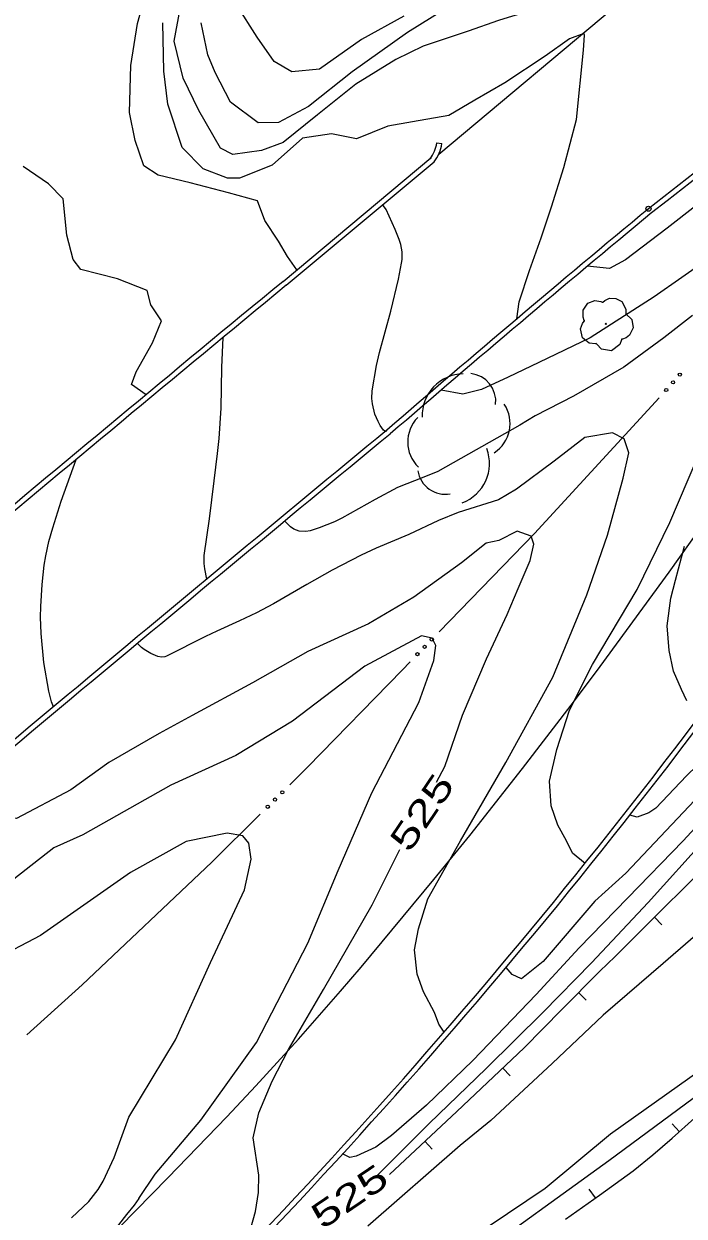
# Model space of a CAD drawing. Extents: x 2361284 to 2366480, y 6976556 to 6985346.
# Drawn here: x 2363920.4 to 2364043.9, y 6978961.5 to 6979184.4 of the extents above; entities that cross this region are included whole.
import ezdxf
from ezdxf.enums import TextEntityAlignment as Align

# ---------------------------------------------------------------- set-up
doc = ezdxf.new("R2010")
doc.units = 0
doc.header["$LTSCALE"] = 1.9
doc.header["$PDMODE"] = 32
doc.header["$PDSIZE"] = 0.95
for name, color, linetype, lineweight in [('12', 7, 'Continuous', 13), ('13', 7, 'Continuous', 13), ('16', 7, 'Continuous', 13), ('21', 7, 'Continuous', 13), ('27', 7, 'Continuous', 13), ('3', 7, 'Continuous', 13)]:
    doc.layers.add(name, color=color, linetype=linetype, lineweight=lineweight)

msp = doc.modelspace()

# ---------------------------------------------------------------- linework, layer by layer
at = {"layer": '12'}
for points in [[(2364190.468, 6979203.916), (2364183.285, 6979193.607), (2364177.567, 6979186.023), (2364168.553, 6979174.905), (2364162.656, 6979167.049), (2364156.393, 6979158.939), (2364147.873, 6979147.387), (2364141.514, 6979138.727), (2364131.942, 6979126.315), (2364122.91, 6979116.109), (2364112.616, 6979105.87), (2364102.246, 6979092.06), (2364090.823, 6979076.532), (2364080.125, 6979064.709), (2364068.584, 6979053.268), (2364056.366, 6979041.342), (2364048.122, 6979032.173), (2364037.168, 6979020.088), (2364026.593, 6979008.847), (2364017.561, 6978999.58), (2364006.88, 6978989.089), (2363996.257, 6978978.796), (2363986.291, 6978968.891)], [(2364003.243, 6979189.645), (2363992.178, 6979182.71), (2363981.828, 6979175.38), (2363973.639, 6979168.872), (2363968.037, 6979165.898), (2363964.256, 6979165.863), (2363959.069, 6979169.723), (2363956.208, 6979175.226), (2363954.817, 6979178.533), (2363953.619, 6979184.533)], [(2363925.954, 6979056.662), (2363925.585, 6979057.64), (2363925.086, 6979059.624), (2363924.195, 6979064.946), (2363923.664, 6979070.361), (2363923.576, 6979073.417), (2363923.609, 6979075.457), (2363923.856, 6979079.535), (2363924.258, 6979083.133), (2363924.55, 6979084.918), (2363925.14, 6979087.576), (2363925.844, 6979090.119), (2363927.428, 6979095.129), (2363930.213, 6979102.906)], [(2363997.591, 6979042.603), (2363999.173, 6979045.518), (2364002.472, 6979055.14), (2364006.962, 6979065.643), (2364010.804, 6979073.921), (2364012.868, 6979078.791), (2364015.118, 6979084.041), (2364015.789, 6979087.108), (2364015.304, 6979088.583), (2364012.707, 6979089.489), (2364009.272, 6979087.766), (2364006.917, 6979087.254)], [(2364006.917, 6979087.254), (2364002.301, 6979083.59), (2363993.342, 6979077.165), (2363984.879, 6979072.224), (2363973.527, 6979067.035), (2363963.212, 6979061.187), (2363951.901, 6979055.039), (2363945.722, 6979051.721), (2363936.312, 6979046.26), (2363929.231, 6979041.173), (2363919.061, 6979035.826), (2363915.808, 6979036.115), (2363913.121, 6979036.86), (2363911.124, 6979038.591), (2363908.959, 6979041.21)], [(2363962.098, 6978955.34), (2363962.911, 6978959.218), (2363963.741, 6978962.347), (2363964.307, 6978965.913), (2363964.367, 6978969.123), (2363963.341, 6978976.083), (2363964.406, 6978980.774), (2363966.85, 6978986.698), (2363969.945, 6978992.648), (2363976.489, 6979003.83), (2363985.589, 6979019.638), (2363990.77, 6979029.997)]]:
    msp.add_lwpolyline(points, dxfattribs=at)
at = {"layer": '13'}
for points in [[(2363971.479, 6979138.36), (2363969.766, 6979140.834), (2363968.028, 6979143.727), (2363965.48, 6979147.583), (2363964.115, 6979151.241), (2363958.681, 6979152.739), (2363951.544, 6979154.621), (2363945.583, 6979156.072), (2363942.862, 6979157.789), (2363941.267, 6979162.525), (2363940.217, 6979167.794), (2363940.444, 6979176.567), (2363941.699, 6979184.39), (2363944.581, 6979194.747), (2363945.359, 6979201.304), (2363945.504, 6979210.317), (2363942.878, 6979216.113), (2363938.759, 6979222.273), (2363936.074, 6979229.138), (2363934.779, 6979231.686), (2363935.996, 6979237.268), (2363935.749, 6979244.296), (2363935.947, 6979248.778)], [(2364197.315, 6979244.173), (2364183.849, 6979226.844), (2364171.528, 6979211.176), (2364160.593, 6979193.702), (2364147.216, 6979172.392), (2364133.845, 6979153.374), (2364127.879, 6979145.537), (2364118.374, 6979134.486), (2364108.736, 6979121.594), (2364098.578, 6979107.547), (2364079.613, 6979084.965), (2364073.127, 6979078.074), (2364061.714, 6979062.683), (2364046.354, 6979045.687), (2364044.382, 6979043.758), (2364038.62, 6979037.743), (2364037.308, 6979036.86), (2364035.156, 6979036.04), (2364033.781, 6979036.447)], [(2364041.503, 6979197.238), (2364039.963, 6979196.214), (2364036.507, 6979194.791), (2364031.247, 6979192.512), (2364026.55, 6979191.077), (2364021.565, 6979188.499), (2364011.79, 6979185.756), (2364009.168, 6979184.961), (2364003.517, 6979182.968), (2363995.133, 6979180.147), (2363989.996, 6979177.688), (2363982.5, 6979173.046), (2363975.374, 6979167.358), (2363968.943, 6979162.158), (2363964.886, 6979160.649), (2363959.498, 6979159.946), (2363957.201, 6979161.136), (2363953.155, 6979168.177), (2363950.218, 6979174.169), (2363948.532, 6979181.114), (2363950.817, 6979193.236), (2363951.091, 6979204.32), (2363950.38, 6979214.994), (2363948.066, 6979221.651)], [(2364185.61, 6979216.16), (2364173.185, 6979202.041), (2364165.333, 6979189.426), (2364156.037, 6979174.326), (2364145.922, 6979161.181), (2364136.698, 6979149.861), (2364128.372, 6979138.872), (2364117.418, 6979125.667), (2364108.402, 6979114.59), (2364096.746, 6979100.469), (2364087.194, 6979088.017), (2364079.64, 6979078.936), (2364069.474, 6979065.837), (2364056.106, 6979050.721), (2364045.925, 6979039.212), (2364033.004, 6979025.608), (2364027.234, 6979020.324), (2364017.521, 6979009.051), (2364013.502, 6979005.823), (2364011.774, 6979006.616), (2364010.641, 6979007.975)], [(2364189.082, 6979211.893), (2364177.312, 6979196.03), (2364169.355, 6979184.164), (2364159.924, 6979170.383), (2364147.366, 6979152.393), (2364136.655, 6979138.68), (2364125.633, 6979125.135), (2364114.559, 6979111.828), (2364102.55, 6979097.984), (2364091.03, 6979084.223), (2364079.744, 6979071.156), (2364067.563, 6979057.509), (2364056.498, 6979045.433), (2364043.737, 6979031.661), (2364033.309, 6979020.922), (2364024.286, 6979011.645), (2364016.209, 6979002.907), (2364004.416, 6978990.565), (2363995.725, 6978982.211), (2363989.197, 6978976.569), (2363986.279, 6978974.371), (2363982.605, 6978972.676), (2363981.377, 6978972.455), (2363980.041, 6978973.092)], [(2363991.519, 6979185.794), (2363983.55, 6979181.437), (2363975.713, 6979175.882), (2363970.567, 6979175.383), (2363967.248, 6979177.321), (2363964.074, 6979181.863), (2363960.297, 6979187.847)], [(2364012.609, 6979129.181), (2364013.059, 6979132.355), (2364015.012, 6979138.234), (2364017.154, 6979144.355), (2364019.11, 6979150.123), (2364021.43, 6979157.496), (2364023.805, 6979166.439), (2364025.091, 6979179.402), (2364025.285, 6979182.205), (2364025.132, 6979182.543), (2364022.491, 6979181.567), (2364017.931, 6979178.323), (2364010.389, 6979173.301), (2364004.789, 6979170.098), (2363999.906, 6979167.242), (2363993.117, 6979166.057), (2363988.484, 6979165.193), (2363982.657, 6979162.858), (2363977.998, 6979163.774), (2363972.515, 6979162.972), (2363966.852, 6979157.947), (2363960.745, 6979155.479), (2363958.502, 6979155.501), (2363953.979, 6979157.254), (2363950.051, 6979161.218), (2363947.374, 6979169.342), (2363946.585, 6979175.515), (2363946.409, 6979184.545)], [(2363943.289, 6979115.03), (2363940.56, 6979116.945), (2363941.468, 6979119.324), (2363944.477, 6979124.723), (2363946.188, 6979128.859), (2363944.179, 6979131.8), (2363943.513, 6979134.524), (2363937.983, 6979136.67), (2363931.126, 6979138.406), (2363929.647, 6979140.272), (2363928.506, 6979144.852), (2363927.761, 6979151.665), (2363925.044, 6979154.439), (2363920.342, 6979157.685)], [(2363988.304, 6979108.408), (2363988.187, 6979108.159), (2363988.06, 6979108.138), (2363987.721, 6979108.384), (2363987.096, 6979109.255), (2363986.679, 6979110.004), (2363986.085, 6979111.397), (2363985.636, 6979113.333), (2363985.539, 6979114.301), (2363985.604, 6979115.743), (2363986.404, 6979120.515), (2363986.946, 6979122.886), (2363989.052, 6979130.647), (2363990.494, 6979136.63), (2363991.078, 6979139.626), (2363991.166, 6979140.32), (2363991.153, 6979141.713), (2363990.915, 6979143.11), (2363990.647, 6979144.042), (2363989.888, 6979145.905), (2363988.222, 6979149.674), (2363987.667, 6979150.336), (2363987.395, 6979150.392)], [(2364046.099, 6979150.35), (2364040.759, 6979146.169), (2364032.954, 6979140.245), (2364029.98, 6979138.606), (2364025.805, 6979139.027)], [(2364048.652, 6979140.554), (2364038.331, 6979133.295), (2364026.333, 6979125.641), (2364016.766, 6979121.02), (2364011.012, 6979118.275), (2364006.034, 6979115.977), (2364002.522, 6979115.113), (2363998.454, 6979115.865)], [(2364045.474, 6979129.813), (2364040.094, 6979125.642), (2364032.645, 6979120.191), (2364023.206, 6979114.74), (2364016.061, 6979111.082), (2364013.208, 6979109.344), (2363997.869, 6979100.669)], [(2363954.648, 6979080.546), (2363954.258, 6979082.505), (2363954.15, 6979083.485), (2363954.186, 6979084.952), (2363955.141, 6979091.852), (2363956.033, 6979098.951), (2363956.675, 6979104.048), (2363956.977, 6979106.865), (2363957.324, 6979112.523), (2363957.482, 6979120.086), (2363957.708, 6979125.718)], [(2363999.035, 6978995.865), (2363998.021, 6978997.374), (2363997.2, 6978999.566), (2363995.194, 6979003.377), (2363993.992, 6979006.737), (2363993.459, 6979011.272), (2363994.231, 6979015.21), (2363995.958, 6979020.796), (2364002.075, 6979031.635), (2364010.587, 6979046.267), (2364019.365, 6979062.201), (2364025.709, 6979077.603), (2364029.573, 6979088.799), (2364032.502, 6979099.438), (2364033.547, 6979104.169), (2364032.712, 6979106.771), (2364030.541, 6979107.91), (2364025.32, 6979107.03), (2364019.581, 6979102.606), (2364012.592, 6979097.349), (2364009.196, 6979095.377), (2364001.632, 6979093.024)], [(2364025.376, 6979027.416), (2364023.028, 6979029.334), (2364021.896, 6979031.653), (2364020.268, 6979034.548), (2364019.044, 6979038.197), (2364018.71, 6979042.794), (2364020.104, 6979048.727), (2364022.444, 6979056.06), (2364026.773, 6979064.621), (2364035.141, 6979078.643), (2364041.223, 6979091.12), (2364046.455, 6979103.441)], [(2363997.869, 6979100.669), (2363995.239, 6979099.584), (2363990.337, 6979097.667), (2363986.127, 6979095.407), (2363979.901, 6979091.927), (2363978.517, 6979091.252), (2363975.648, 6979090.116), (2363974.007, 6979089.605), (2363973.162, 6979089.473), (2363971.924, 6979089.521), (2363970.928, 6979089.896), (2363970.317, 6979090.309), (2363969.226, 6979091.385)], [(2364001.632, 6979093.024), (2363997.966, 6979091.509), (2363992.4, 6979088.916), (2363986.294, 6979086.337), (2363983.521, 6979085.017), (2363978.063, 6979082.199), (2363973.352, 6979079.552), (2363967.123, 6979075.933), (2363963.948, 6979074.235), (2363960.794, 6979072.725), (2363956.537, 6979070.819), (2363954.42, 6979069.854), (2363947.115, 6979066.134), (2363946.809, 6979066.028), (2363946.158, 6979065.971), (2363945.482, 6979066.083), (2363944.169, 6979066.626), (2363942.968, 6979067.366), (2363942.427, 6979067.789), (2363941.681, 6979068.522)], [(2364044.428, 6979057.799), (2364043.388, 6979059.949), (2364041.937, 6979063.335), (2364041.1, 6979067.208), (2364040.766, 6979071.796), (2364041.397, 6979076.972), (2364042.274, 6979080.38), (2364044.003, 6979086.726)], [(2363941.917, 6978964.79), (2363944.994, 6978969.299), (2363953.54, 6978979.39), (2363963.971, 6978993.911), (2363973.516, 6979012.483), (2363979.197, 6979026.086), (2363985.499, 6979040.598), (2363994.279, 6979057.512), (2363997.085, 6979065.319), (2363997.468, 6979068.124), (2363996.805, 6979069.497), (2363994.811, 6979069.968), (2363984.184, 6979064.306), (2363970.701, 6979054.018), (2363960.061, 6979047.566), (2363947.954, 6979042.021), (2363931.491, 6979032.734), (2363926.054, 6979030.322), (2363915.62, 6979022.223)], [(2364089.51, 6979059.048), (2364084.102, 6979052.437), (2364078.436, 6979046.752), (2364070.874, 6979038.399), (2364061.787, 6979027.673), (2364057.151, 6979023.038), (2364050.191, 6979017.552), (2364039.996, 6979008.725), (2364028.747, 6978999.016), (2364019.212, 6978990.006), (2364007.762, 6978979.376), (2364002.047, 6978974.651), (2363984.79, 6978959.586)], [(2364000.434, 6978954.945), (2364017.903, 6978966.733), (2364030.157, 6978976.879), (2364055.538, 6978994.842), (2364071.935, 6979007.808), (2364096.969, 6979026.566), (2364111.482, 6979038.916)], [(2363935.276, 6978967.986), (2363937.324, 6978972.466), (2363940.083, 6978979.962), (2363948.797, 6978994.427), (2363955.37, 6979008.86), (2363961.67, 6979022.47), (2363962.955, 6979028.183), (2363962.514, 6979031.17), (2363961.404, 6979032.578), (2363958.429, 6979033.04), (2363950.784, 6979031.527), (2363940.398, 6979025.697), (2363923.55, 6979013.948), (2363914.703, 6979009.303), (2363897.537, 6978998.299), (2363885.671, 6978992.497)], [(2363929.332, 6978961.18), (2363932.562, 6978964.241), (2363934.321, 6978966.448), (2363935.276, 6978967.986)], [(2363941.917, 6978964.79), (2363941.099, 6978963.512), (2363939.606, 6978961.788), (2363936.228, 6978957.355)]]:
    msp.add_lwpolyline(points, dxfattribs=at)
at = {"layer": '16'}
for points in [[(2364025.302, 6979128.841), (2364025.322, 6979128.852), (2364025.242, 6979128.921), (2364025.006, 6979129.549), (2364025.043, 6979130.829), (2364025.931, 6979132.128), (2364027.237, 6979132.61), (2364028.358, 6979132.421), (2364028.59, 6979132.293), (2364028.66, 6979132.293), (2364028.709, 6979132.334), (2364029.057, 6979132.627), (2364029.922, 6979133.076), (2364031.133, 6979133.007), (2364032.249, 6979132.418), (2364032.982, 6979130.995), (2364032.99, 6979130.135)], [(2364032.98, 6979130.154), (2364034.12, 6979129.095), (2364034.406, 6979127.508), (2364033.698, 6979126.181), (2364033.043, 6979125.635), (2364032.375, 6979125.418), (2364032.225, 6979125.407), (2364032.206, 6979125.297), (2364031.885, 6979124.394), (2364030.346, 6979123.229), (2364028.453, 6979123.511), (2364027.554, 6979124.453), (2364027.483, 6979124.582), (2364027.363, 6979124.561), (2364026.152, 6979124.679), (2364024.882, 6979125.677), (2364024.537, 6979127.314), (2364024.907, 6979128.338), (2364025.233, 6979128.781), (2364025.302, 6979128.831)]]:
    msp.add_lwpolyline(points, dxfattribs=at)
msp.add_circle((2364029.268, 6979128.269), 0.1, dxfattribs=at)
for centre, radius, start, end in [((2364002.775, 6979111.063), 7.865, 91.50389, 181.50389), ((2364003.452, 6979113.767), 5.24, 353.88931, 83.88931), ((2364004.804, 6979109.661), 6.557, 303.25579, 33.25579), ((2363998.78, 6979106.201), 6.557, 135.77064, 225.77064), ((2363999.647, 6979102.186), 7.865, 290.553, 20.553), ((2363999.292, 6979101.646), 5.24, 189.42101, 279.42101)]:
    msp.add_arc(centre, radius, start, end, dxfattribs=at)
at = {"layer": '21'}
msp.add_line((2363992.657, 6979065.087), (2363991.171, 6979063.553), dxfattribs=at)
for points in [[(2364039.221, 6979114.412), (2364015.9, 6979089.089), (2363998.104, 6979070.719)], [(2363991.171, 6979063.553), (2363973.563, 6979045.435), (2363970.194, 6979042.102)], [(2363964.616, 6979036.589), (2363955.601, 6979027.673), (2363931.347, 6979004.691), (2363921.026, 6978995.363)]]:
    msp.add_lwpolyline(points, dxfattribs=at)
for centre in [(2364043.104, 6979118.772), (2364040.561, 6979115.895), (2364041.832, 6979117.334), (2363996.715, 6979069.28), (2363995.38, 6979067.9), (2363994.044, 6979066.521), (2363968.774, 6979040.699), (2363966.044, 6979037.999), (2363967.409, 6979039.349)]:
    msp.add_circle(centre, 0.3, dxfattribs=at)
at = {"layer": '27'}
for p, q in [((2364038.354, 6979017.349), (2364039.767, 6979015.933)), ((2364024.166, 6979003.253), (2364025.6, 6979001.846)), ((2364009.98, 6978989.158), (2364011.353, 6978987.711)), ((2364043.014, 6978977.251), (2364041.691, 6978978.748)), ((2363995.409, 6978975.458), (2363996.773, 6978973.991)), ((2364027.321, 6978964.872), (2364026.156, 6978966.501))]:
    msp.add_line(p, q, dxfattribs=at)
for points in [[(2364021.719, 6978960.879), (2364028.056, 6978965.389), (2364034.354, 6978969.968), (2364038.046, 6978972.953), (2364041.647, 6978976.048), (2364045.861, 6978979.758), (2364050.126, 6978983.41), (2364053.918, 6978986.376), (2364057.741, 6978989.312), (2364066.892, 6978996.62), (2364076.052, 6979003.896), (2364083.681, 6979009.46), (2364091.329, 6979014.983), (2364100.988, 6979022.485), (2364110.475, 6979030.196), (2364117.737, 6979036.365), (2364124.999, 6979042.544), (2364131.933, 6979048.34), (2364138.919, 6979054.087), (2364149.74, 6979062.6), (2364160.609, 6979071.065), (2364168.976, 6979077.825), (2364177.21, 6979084.733), (2364188.72, 6979095.203)], [(2364045.585, 6979024.538), (2364038.294, 6979017.279), (2364030.992, 6979010.029), (2364029.565, 6979008.655), (2364028.128, 6979007.282), (2364021.066, 6979000.093), (2364013.975, 6978992.936), (2364001.416, 6978981.065), (2363988.787, 6978969.265)]]:
    msp.add_lwpolyline(points, dxfattribs=at)
at = {"layer": '3'}
for p, q in [((2363998.035, 6979159.984), (2364037.225, 6979192.818)), ((2363997.645, 6979162.091), (2363998.596, 6979161.97)), ((2364037.834, 6979149.038), (2364037.856, 6979149.057))]:
    msp.add_line(p, q, dxfattribs=at)
for points in [[(2364420.49, 6979297.498), (2364404.923, 6979282.861), (2364373.594, 6979253.799), (2364346.336, 6979228.833), (2364332.644, 6979216.423), (2364312.02, 6979197.901), (2364280.872, 6979170.343), (2364270.685, 6979161.47), (2364250.157, 6979143.91), (2364229.44, 6979126.579), (2364215.532, 6979115.14), (2364187.506, 6979092.511), (2364159.353, 6979070.211), (2364140.495, 6979055.466), (2364127.883, 6979045.688), (2364102.562, 6979026.249), (2364070.367, 6979001.877), (2364054.195, 6978989.794), (2364029.815, 6978971.825), (2364003.059, 6978952.52), (2363985.107, 6978939.817), (2363973.091, 6978931.414), (2363948.954, 6978914.753)], [(2363968.9, 6979136.204), (2363996.551, 6979159.279), (2363996.409, 6979159.133)], [(2363969.517, 6979135.471), (2363997.168, 6979158.545), (2363997.168, 6979158.545)], [(2363947.382, 6978968.611), (2363958.378, 6978980.037), (2363963.79, 6978985.815), (2363971.791, 6978994.586), (2363979.638, 6979003.504), (2363983.499, 6979008.027), (2363997.114, 6979024.394), (2364003.813, 6979032.652), (2364013.714, 6979045.153), (2364023.426, 6979057.811), (2364028.207, 6979064.205), (2364041.089, 6979081.826), (2364047.433, 6979090.697), (2364056.818, 6979104.093), (2364066.034, 6979117.611), (2364070.576, 6979124.422), (2364073.008, 6979128.156), (2364077.719, 6979135.72)], [(2363011.072, 6978409.979), (2363168.573, 6978491.77), (2363368.216, 6978595.675), (2363555.651, 6978691.931), (2363594.46, 6978712.53), (2363671.163, 6978755.453), (2363729.15, 6978790.847), (2363782.829, 6978826.545), (2363808.985, 6978845.429), (2363827.885, 6978860.013), (2363864.479, 6978890.628), (2363923.502, 6978944.293), (2363947.382, 6978968.611)]]:
    msp.add_lwpolyline(points, dxfattribs=at)
for centre, radius, start, end in [((2370974.71, 6970240.147), 11292.045, 127.31492, 127.90598), ((2370974.71, 6970240.147), 11291.085, 127.31492, 127.90598), ((2363991.552, 6979162.896), 6.144, 322.23969, 352.50649), ((2363991.552, 6979162.896), 7.104, 322.23969, 352.50649), ((2366082.099, 6976682.208), 3204.75, 129.64807, 130.79397), ((2366082.099, 6976682.208), 3203.79, 129.64807, 130.79397), ((2370521.864, 6971187.591), 10301.545, 129.50266, 130.39533), ((2370521.864, 6971187.591), 10300.585, 129.50266, 130.39533), ((2373793.157, 6967230.798), 15401.713, 129.53935, 130.11551), ((2373793.157, 6967230.798), 15400.753, 129.53935, 130.11551), ((2363164.208, 6979719.613), 1104.877, 315.19618, 326.24501), ((2363164.208, 6979719.613), 1105.837, 315.19618, 326.24501), ((2362288.408, 6981348.476), 2980.928, 303.88189, 307.37758), ((2362288.408, 6981348.476), 2981.888, 303.88189, 307.37758), ((2361607.754, 6982319.136), 4187.047, 304.02245, 306.98837), ((2361607.754, 6982319.136), 4188.007, 304.02245, 306.98837)]:
    msp.add_arc(centre, radius, start, end, dxfattribs=at)
msp.add_point((2364037.244, 6979149.796), dxfattribs=at)

# ---------------------------------------------------------------- texts
at = {"layer": '12', "width": 1.45}
for rotation, p in [(55.89, (2363996.863, 6979035.628)), (34.185, (2363982.678, 6978963.203))]:
    msp.add_text(' 525 ', height=4.8, rotation=rotation, dxfattribs=at).set_placement(p, align=Align.CENTER)

doc.saveas('drawing.dxf')
